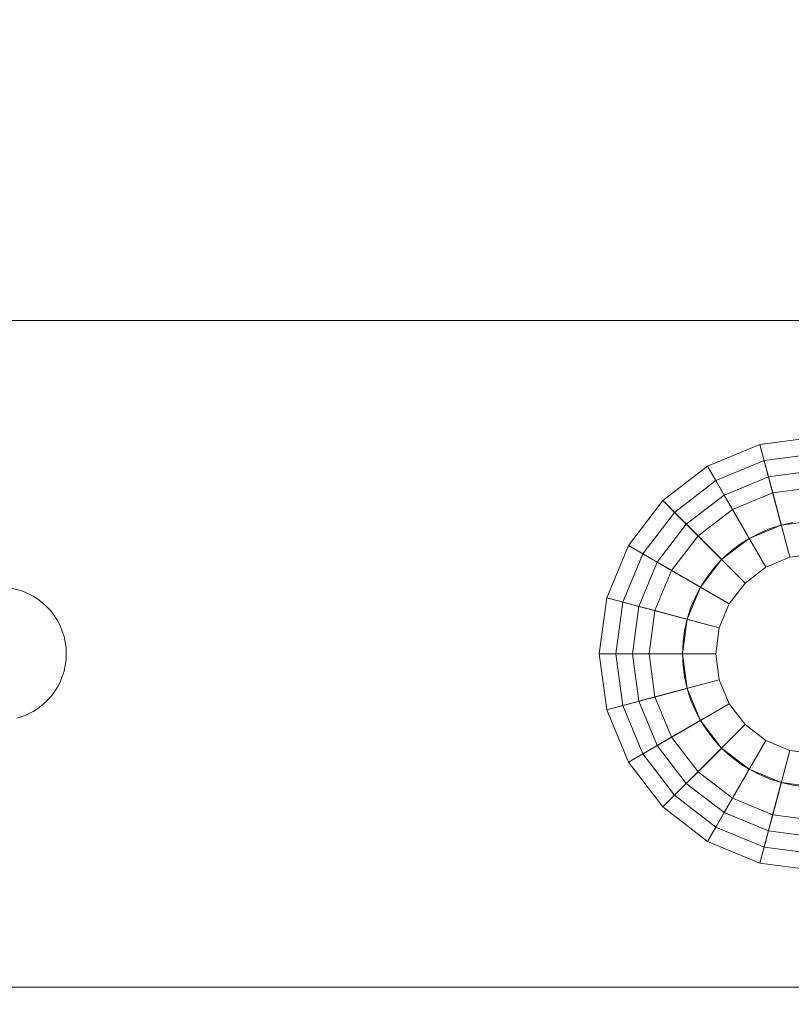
# Model space of a CAD drawing. Header units: inches. Extents: x -412 to -304, y -62 to 18.
# Tile 457 of 656: x -357.301 to -356.389, y -22.256 to -21.093. Entities that reach past the tile are written whole.
import ezdxf

# ---------------------------------------------------------------- set-up
doc = ezdxf.new("R2010")
doc.units = ezdxf.units.IN
doc.header["$LTSCALE"] = 32
doc.header["$MEASUREMENT"] = 0
doc.linetypes.add('Dash Style-1', pattern=[0.083328, 0.041656, -0.041672])
for name, color, linetype, lineweight in [('Black', 7, 'Continuous', 18), ('DashLineFill', 7, 'Dash Style-1', 13), ('Drawing', 7, 'Continuous', 18), ('Metal_HtAdjMech', 7, 'Continuous', 18), ('None', 7, 'Continuous', 18), ('SolidLine', 7, 'Continuous', 15), ('Wood_1-H', 7, 'Continuous', 13)]:
    doc.layers.add(name, color=color, linetype=linetype, lineweight=lineweight)

# ---------------------------------------------------------------- blocks, each defined once
blk = doc.blocks.new('Group-20')
at = {"layer": 'Black'}
for points in [[(-34.5479, 16.5361, 28.9791), (34.5479, 16.5361, 28.9791), (34.5479, -16.5361, 28.9791), (-34.5479, -16.5361, 28.9791)], [(-34.5479, 16.5361, 27.7008), (34.5479, 16.5361, 27.7008), (34.5479, -16.5361, 27.7008), (-34.5479, -16.5361, 27.7008)]]:
    blk.add_3dface(points, dxfattribs=at)
at = {"layer": 'Wood_1-H'}
for points in [[(-35.9649, 17.9531, 28.9988), (35.9649, 17.9531, 28.9988), (35.9649, -17.9531, 28.9988), (-35.9649, -17.9531, 28.9988)], [(-35.9649, 17.9531, 28.9791), (35.9649, 17.9531, 28.9791), (35.9649, -17.9531, 28.9791), (-35.9649, -17.9531, 28.9791)]]:
    blk.add_3dface(points, dxfattribs=at)
blk = doc.blocks.new('MpHtAdjTrough-1095 (3D)')
at = {"layer": 'Black'}
for points in [[(-17.3622, -4.0547, -1.5537), (17.3622, -4.0547, -1.5537), (17.3622, 2.5995, -3.9756), (-17.3622, 2.5995, -3.9756)], [(-17.3622, 2.5917, -4.0365), (17.3622, 2.5917, -4.0365), (17.3622, -4.0751, -1.6099), (-17.3622, -4.0751, -1.6099)]]:
    blk.add_3dface(points, dxfattribs=at)
blk = doc.blocks.new('TEK04-FrameB (3D)')
at = {"layer": 'Black'}
for points in [[(19.1032, -0.9521, 11.6142), (19.0945, -0.8858, 11.6142), (19.1929, -0.8858, 11.6142), (19.1983, -0.9266, 11.6142)], [(19.1032, -0.9521, 11.6732), (19.0945, -0.8858, 11.6732), (19.0945, -0.8858, 11.6142), (19.1032, -0.9521, 11.6142)], [(19.1222, -0.947, 11.6929), (19.1142, -0.8858, 11.6929), (19.0945, -0.8858, 11.6732), (19.1032, -0.9521, 11.6732)], [(19.2363, -0.9164, 11.6929), (19.2323, -0.8858, 11.6929), (19.1142, -0.8858, 11.6929), (19.1222, -0.947, 11.6929)], [(19.1412, -0.9419, 11.4764), (19.1339, -0.8858, 11.4764), (19.1535, -0.8858, 11.4567), (19.1603, -0.9368, 11.4567)], [(19.1412, -0.9419, 11.5354), (19.1339, -0.8858, 11.5354), (19.1339, -0.8858, 11.4764), (19.1412, -0.9419, 11.4764)], [(19.1983, -0.9266, 11.5354), (19.1929, -0.8858, 11.5354), (19.1339, -0.8858, 11.5354), (19.1412, -0.9419, 11.5354)], [(19.1603, -0.9368, 11.4567), (19.1535, -0.8858, 11.4567), (19.2323, -0.8858, 11.4567), (19.2363, -0.9164, 11.4567)], [(19.1983, -0.9266, 11.6142), (19.1929, -0.8858, 11.6142), (19.1929, -0.8858, 11.5354), (19.1983, -0.9266, 11.5354)], [(19.2363, -0.9164, 11.4567), (19.2323, -0.8858, 11.4567), (19.2323, -0.8858, 11.6929), (19.2363, -0.9164, 11.6929)], [(19.5472, -0.8858, 11.4567), (19.5405, -0.9368, 11.4567), (19.4645, -0.9164, 11.4567), (19.4685, -0.8858, 11.4567)], [(19.4685, -0.8858, 11.6929), (19.4645, -0.9164, 11.6929), (19.5786, -0.947, 11.6929), (19.5866, -0.8858, 11.6929)], [(19.4685, -0.8858, 11.4567), (19.4645, -0.9164, 11.4567), (19.4645, -0.9164, 11.6929), (19.4685, -0.8858, 11.6929)], [(19.5079, -0.8858, 11.5354), (19.5025, -0.9266, 11.5354), (19.5596, -0.9419, 11.5354), (19.5669, -0.8858, 11.5354)], [(19.5079, -0.8858, 11.6142), (19.5025, -0.9266, 11.6142), (19.5025, -0.9266, 11.5354), (19.5079, -0.8858, 11.5354)], [(19.6063, -0.8858, 11.6142), (19.5976, -0.9521, 11.6142), (19.5025, -0.9266, 11.6142), (19.5079, -0.8858, 11.6142)], [(19.5669, -0.8858, 11.4764), (19.5596, -0.9419, 11.4764), (19.5405, -0.9368, 11.4567), (19.5472, -0.8858, 11.4567)], [(19.5669, -0.8858, 11.5354), (19.5596, -0.9419, 11.5354), (19.5596, -0.9419, 11.4764), (19.5669, -0.8858, 11.4764)], [(19.5866, -0.8858, 11.6929), (19.5786, -0.947, 11.6929), (19.5976, -0.9521, 11.6732), (19.6063, -0.8858, 11.6732)], [(19.6063, -0.8858, 11.6732), (19.5976, -0.9521, 11.6732), (19.5976, -0.9521, 11.6142), (19.6063, -0.8858, 11.6142)], [(19.2481, -0.9449, 11.6929), (19.2363, -0.9164, 11.6929), (19.1222, -0.947, 11.6929), (19.1458, -1.0039, 11.6929)], [(19.1799, -0.9843, 11.4567), (19.1603, -0.9368, 11.4567), (19.2363, -0.9164, 11.4567), (19.2481, -0.9449, 11.4567)], [(19.2481, -0.9449, 11.4567), (19.2363, -0.9164, 11.4567), (19.2363, -0.9164, 11.6929), (19.2481, -0.9449, 11.6929)], [(19.5405, -0.9368, 11.4567), (19.5209, -0.9843, 11.4567), (19.4527, -0.9449, 11.4567), (19.4645, -0.9164, 11.4567)], [(19.4645, -0.9164, 11.6929), (19.4527, -0.9449, 11.6929), (19.555, -1.0039, 11.6929), (19.5786, -0.947, 11.6929)], [(19.4645, -0.9164, 11.4567), (19.4527, -0.9449, 11.4567), (19.4527, -0.9449, 11.6929), (19.4645, -0.9164, 11.6929)], [(19.1288, -1.0138, 11.6142), (19.1032, -0.9521, 11.6142), (19.1983, -0.9266, 11.6142), (19.214, -0.9646, 11.6142)], [(19.214, -0.9646, 11.5354), (19.1983, -0.9266, 11.5354), (19.1412, -0.9419, 11.5354), (19.1629, -0.9941, 11.5354)], [(19.214, -0.9646, 11.6142), (19.1983, -0.9266, 11.6142), (19.1983, -0.9266, 11.5354), (19.214, -0.9646, 11.5354)], [(19.5025, -0.9266, 11.5354), (19.4868, -0.9646, 11.5354), (19.5379, -0.9941, 11.5354), (19.5596, -0.9419, 11.5354)], [(19.5025, -0.9266, 11.6142), (19.4868, -0.9646, 11.6142), (19.4868, -0.9646, 11.5354), (19.5025, -0.9266, 11.5354)], [(19.5976, -0.9521, 11.6142), (19.572, -1.0138, 11.6142), (19.4868, -0.9646, 11.6142), (19.5025, -0.9266, 11.6142)], [(19.1629, -0.9941, 11.4764), (19.1412, -0.9419, 11.4764), (19.1603, -0.9368, 11.4567), (19.1799, -0.9843, 11.4567)], [(19.1629, -0.9941, 11.5354), (19.1412, -0.9419, 11.5354), (19.1412, -0.9419, 11.4764), (19.1629, -0.9941, 11.4764)], [(19.5596, -0.9419, 11.4764), (19.5379, -0.9941, 11.4764), (19.5209, -0.9843, 11.4567), (19.5405, -0.9368, 11.4567)], [(19.5596, -0.9419, 11.5354), (19.5379, -0.9941, 11.5354), (19.5379, -0.9941, 11.4764), (19.5596, -0.9419, 11.4764)], [(19.1458, -1.0039, 11.6929), (19.1222, -0.947, 11.6929), (19.1032, -0.9521, 11.6732), (19.1288, -1.0138, 11.6732)], [(19.1288, -1.0138, 11.6732), (19.1032, -0.9521, 11.6732), (19.1032, -0.9521, 11.6142), (19.1288, -1.0138, 11.6142)], [(19.2669, -0.9693, 11.6929), (19.2481, -0.9449, 11.6929), (19.1458, -1.0039, 11.6929), (19.1834, -1.0529, 11.6929)], [(19.2112, -1.025, 11.4567), (19.1799, -0.9843, 11.4567), (19.2481, -0.9449, 11.4567), (19.2669, -0.9693, 11.4567)], [(19.2669, -0.9693, 11.4567), (19.2481, -0.9449, 11.4567), (19.2481, -0.9449, 11.6929), (19.2669, -0.9693, 11.6929)], [(19.5209, -0.9843, 11.4567), (19.4896, -1.025, 11.4567), (19.4339, -0.9693, 11.4567), (19.4527, -0.9449, 11.4567)], [(19.4527, -0.9449, 11.6929), (19.4339, -0.9693, 11.6929), (19.5174, -1.0529, 11.6929), (19.555, -1.0039, 11.6929)], [(19.4527, -0.9449, 11.4567), (19.4339, -0.9693, 11.4567), (19.4339, -0.9693, 11.6929), (19.4527, -0.9449, 11.6929)], [(19.5786, -0.947, 11.6929), (19.555, -1.0039, 11.6929), (19.572, -1.0138, 11.6732), (19.5976, -0.9521, 11.6732)], [(19.5976, -0.9521, 11.6732), (19.572, -1.0138, 11.6732), (19.572, -1.0138, 11.6142), (19.5976, -0.9521, 11.6142)], [(19.1694, -1.0668, 11.6142), (19.1288, -1.0138, 11.6142), (19.214, -0.9646, 11.6142), (19.239, -0.9972, 11.6142)], [(19.239, -0.9972, 11.5354), (19.214, -0.9646, 11.5354), (19.1629, -0.9941, 11.5354), (19.1973, -1.0389, 11.5354)], [(19.239, -0.9972, 11.6142), (19.214, -0.9646, 11.6142), (19.214, -0.9646, 11.5354), (19.239, -0.9972, 11.5354)], [(19.4868, -0.9646, 11.5354), (19.4617, -0.9972, 11.5354), (19.5035, -1.0389, 11.5354), (19.5379, -0.9941, 11.5354)], [(19.4868, -0.9646, 11.6142), (19.4617, -0.9972, 11.6142), (19.4617, -0.9972, 11.5354), (19.4868, -0.9646, 11.5354)], [(19.572, -1.0138, 11.6142), (19.5313, -1.0668, 11.6142), (19.4617, -0.9972, 11.6142), (19.4868, -0.9646, 11.6142)], [(19.2913, -0.9881, 11.6929), (19.2669, -0.9693, 11.6929), (19.1834, -1.0529, 11.6929), (19.2323, -1.0904, 11.6929)], [(19.252, -1.0563, 11.4567), (19.2112, -1.025, 11.4567), (19.2669, -0.9693, 11.4567), (19.2913, -0.9881, 11.4567)], [(19.2913, -0.9881, 11.4567), (19.2669, -0.9693, 11.4567), (19.2669, -0.9693, 11.6929), (19.2913, -0.9881, 11.6929)], [(19.4896, -1.025, 11.4567), (19.4488, -1.0563, 11.4567), (19.4094, -0.9881, 11.4567), (19.4339, -0.9693, 11.4567)], [(19.4339, -0.9693, 11.6929), (19.4094, -0.9881, 11.6929), (19.4685, -1.0904, 11.6929), (19.5174, -1.0529, 11.6929)], [(19.4339, -0.9693, 11.4567), (19.4094, -0.9881, 11.4567), (19.4094, -0.9881, 11.6929), (19.4339, -0.9693, 11.6929)], [(19.1973, -1.0389, 11.4764), (19.1629, -0.9941, 11.4764), (19.1799, -0.9843, 11.4567), (19.2112, -1.025, 11.4567)], [(19.3198, -0.9999, 11.6929), (19.2913, -0.9881, 11.6929), (19.2323, -1.0904, 11.6929), (19.2893, -1.114, 11.6929)], [(19.2994, -1.076, 11.4567), (19.252, -1.0563, 11.4567), (19.2913, -0.9881, 11.4567), (19.3198, -0.9999, 11.4567)], [(19.3198, -0.9999, 11.4567), (19.2913, -0.9881, 11.4567), (19.2913, -0.9881, 11.6929), (19.3198, -0.9999, 11.6929)], [(19.4488, -1.0563, 11.4567), (19.4013, -1.076, 11.4567), (19.381, -0.9999, 11.4567), (19.4094, -0.9881, 11.4567)], [(19.4094, -0.9881, 11.6929), (19.381, -0.9999, 11.6929), (19.4115, -1.114, 11.6929), (19.4685, -1.0904, 11.6929)], [(19.4094, -0.9881, 11.4567), (19.381, -0.9999, 11.4567), (19.381, -0.9999, 11.6929), (19.4094, -0.9881, 11.6929)], [(19.5379, -0.9941, 11.4764), (19.5035, -1.0389, 11.4764), (19.4896, -1.025, 11.4567), (19.5209, -0.9843, 11.4567)], [(19.1973, -1.0389, 11.5354), (19.1629, -0.9941, 11.5354), (19.1629, -0.9941, 11.4764), (19.1973, -1.0389, 11.4764)], [(19.2224, -1.1074, 11.6142), (19.1694, -1.0668, 11.6142), (19.239, -0.9972, 11.6142), (19.2717, -1.0222, 11.6142)], [(19.2717, -1.0222, 11.5354), (19.239, -0.9972, 11.5354), (19.1973, -1.0389, 11.5354), (19.2421, -1.0734, 11.5354)], [(19.2717, -1.0222, 11.6142), (19.239, -0.9972, 11.6142), (19.239, -0.9972, 11.5354), (19.2717, -1.0222, 11.5354)], [(19.3504, -1.0039, 11.6929), (19.3198, -0.9999, 11.6929), (19.2893, -1.114, 11.6929), (19.3504, -1.122, 11.6929)], [(19.3504, -1.0827, 11.4567), (19.2994, -1.076, 11.4567), (19.3198, -0.9999, 11.4567), (19.3504, -1.0039, 11.4567)], [(19.3504, -1.0039, 11.4567), (19.3198, -0.9999, 11.4567), (19.3198, -0.9999, 11.6929), (19.3504, -1.0039, 11.6929)], [(19.4013, -1.076, 11.4567), (19.3504, -1.0827, 11.4567), (19.3504, -1.0039, 11.4567), (19.381, -0.9999, 11.4567)], [(19.381, -0.9999, 11.6929), (19.3504, -1.0039, 11.6929), (19.3504, -1.122, 11.6929), (19.4115, -1.114, 11.6929)], [(19.381, -0.9999, 11.4567), (19.3504, -1.0039, 11.4567), (19.3504, -1.0039, 11.6929), (19.381, -0.9999, 11.6929)], [(19.4617, -0.9972, 11.5354), (19.4291, -1.0222, 11.5354), (19.4587, -1.0734, 11.5354), (19.5035, -1.0389, 11.5354)], [(19.4617, -0.9972, 11.6142), (19.4291, -1.0222, 11.6142), (19.4291, -1.0222, 11.5354), (19.4617, -0.9972, 11.5354)], [(19.5313, -1.0668, 11.6142), (19.4783, -1.1074, 11.6142), (19.4291, -1.0222, 11.6142), (19.4617, -0.9972, 11.6142)], [(19.5379, -0.9941, 11.5354), (19.5035, -1.0389, 11.5354), (19.5035, -1.0389, 11.4764), (19.5379, -0.9941, 11.4764)], [(19.1834, -1.0529, 11.6929), (19.1458, -1.0039, 11.6929), (19.1288, -1.0138, 11.6732), (19.1694, -1.0668, 11.6732)], [(19.555, -1.0039, 11.6929), (19.5174, -1.0529, 11.6929), (19.5313, -1.0668, 11.6732), (19.572, -1.0138, 11.6732)], [(19.1694, -1.0668, 11.6732), (19.1288, -1.0138, 11.6732), (19.1288, -1.0138, 11.6142), (19.1694, -1.0668, 11.6142)], [(19.2842, -1.133, 11.6142), (19.2224, -1.1074, 11.6142), (19.2717, -1.0222, 11.6142), (19.3096, -1.0379, 11.6142)], [(19.3096, -1.0379, 11.5354), (19.2717, -1.0222, 11.5354), (19.2421, -1.0734, 11.5354), (19.2944, -1.095, 11.5354)], [(19.3096, -1.0379, 11.6142), (19.2717, -1.0222, 11.6142), (19.2717, -1.0222, 11.5354), (19.3096, -1.0379, 11.5354)], [(19.4291, -1.0222, 11.5354), (19.3912, -1.0379, 11.5354), (19.4064, -1.095, 11.5354), (19.4587, -1.0734, 11.5354)], [(19.4291, -1.0222, 11.6142), (19.3912, -1.0379, 11.6142), (19.3912, -1.0379, 11.5354), (19.4291, -1.0222, 11.5354)], [(19.4783, -1.1074, 11.6142), (19.4166, -1.133, 11.6142), (19.3912, -1.0379, 11.6142), (19.4291, -1.0222, 11.6142)], [(19.572, -1.0138, 11.6732), (19.5313, -1.0668, 11.6732), (19.5313, -1.0668, 11.6142), (19.572, -1.0138, 11.6142)], [(19.2421, -1.0734, 11.4764), (19.1973, -1.0389, 11.4764), (19.2112, -1.025, 11.4567), (19.252, -1.0563, 11.4567)], [(19.5035, -1.0389, 11.4764), (19.4587, -1.0734, 11.4764), (19.4488, -1.0563, 11.4567), (19.4896, -1.025, 11.4567)], [(19.2421, -1.0734, 11.5354), (19.1973, -1.0389, 11.5354), (19.1973, -1.0389, 11.4764), (19.2421, -1.0734, 11.4764)], [(19.3504, -1.1417, 11.6142), (19.2842, -1.133, 11.6142), (19.3096, -1.0379, 11.6142), (19.3504, -1.0433, 11.6142)], [(19.3504, -1.0433, 11.5354), (19.3096, -1.0379, 11.5354), (19.2944, -1.095, 11.5354), (19.3504, -1.1024, 11.5354)], [(19.3504, -1.0433, 11.6142), (19.3096, -1.0379, 11.6142), (19.3096, -1.0379, 11.5354), (19.3504, -1.0433, 11.5354)], [(19.3912, -1.0379, 11.5354), (19.3504, -1.0433, 11.5354), (19.3504, -1.1024, 11.5354), (19.4064, -1.095, 11.5354)], [(19.3912, -1.0379, 11.6142), (19.3504, -1.0433, 11.6142), (19.3504, -1.0433, 11.5354), (19.3912, -1.0379, 11.5354)], [(19.4166, -1.133, 11.6142), (19.3504, -1.1417, 11.6142), (19.3504, -1.0433, 11.6142), (19.3912, -1.0379, 11.6142)], [(19.5035, -1.0389, 11.5354), (19.4587, -1.0734, 11.5354), (19.4587, -1.0734, 11.4764), (19.5035, -1.0389, 11.4764)], [(19.2323, -1.0904, 11.6929), (19.1834, -1.0529, 11.6929), (19.1694, -1.0668, 11.6732), (19.2224, -1.1074, 11.6732)], [(19.2944, -1.095, 11.4764), (19.2421, -1.0734, 11.4764), (19.252, -1.0563, 11.4567), (19.2994, -1.076, 11.4567)], [(19.4587, -1.0734, 11.4764), (19.4064, -1.095, 11.4764), (19.4013, -1.076, 11.4567), (19.4488, -1.0563, 11.4567)], [(19.5174, -1.0529, 11.6929), (19.4685, -1.0904, 11.6929), (19.4783, -1.1074, 11.6732), (19.5313, -1.0668, 11.6732)], [(19.2224, -1.1074, 11.6732), (19.1694, -1.0668, 11.6732), (19.1694, -1.0668, 11.6142), (19.2224, -1.1074, 11.6142)], [(19.5313, -1.0668, 11.6732), (19.4783, -1.1074, 11.6732), (19.4783, -1.1074, 11.6142), (19.5313, -1.0668, 11.6142)], [(19.2944, -1.095, 11.5354), (19.2421, -1.0734, 11.5354), (19.2421, -1.0734, 11.4764), (19.2944, -1.095, 11.4764)], [(19.3504, -1.1024, 11.4764), (19.2944, -1.095, 11.4764), (19.2994, -1.076, 11.4567), (19.3504, -1.0827, 11.4567)], [(19.4064, -1.095, 11.4764), (19.3504, -1.1024, 11.4764), (19.3504, -1.0827, 11.4567), (19.4013, -1.076, 11.4567)], [(19.4587, -1.0734, 11.5354), (19.4064, -1.095, 11.5354), (19.4064, -1.095, 11.4764), (19.4587, -1.0734, 11.4764)], [(19.2893, -1.114, 11.6929), (19.2323, -1.0904, 11.6929), (19.2224, -1.1074, 11.6732), (19.2842, -1.133, 11.6732)], [(19.4685, -1.0904, 11.6929), (19.4115, -1.114, 11.6929), (19.4166, -1.133, 11.6732), (19.4783, -1.1074, 11.6732)], [(19.3504, -1.1024, 11.5354), (19.2944, -1.095, 11.5354), (19.2944, -1.095, 11.4764), (19.3504, -1.1024, 11.4764)], [(19.4064, -1.095, 11.5354), (19.3504, -1.1024, 11.5354), (19.3504, -1.1024, 11.4764), (19.4064, -1.095, 11.4764)], [(19.2842, -1.133, 11.6732), (19.2224, -1.1074, 11.6732), (19.2224, -1.1074, 11.6142), (19.2842, -1.133, 11.6142)], [(19.3504, -1.122, 11.6929), (19.2893, -1.114, 11.6929), (19.2842, -1.133, 11.6732), (19.3504, -1.1417, 11.6732)], [(19.4115, -1.114, 11.6929), (19.3504, -1.122, 11.6929), (19.3504, -1.1417, 11.6732), (19.4166, -1.133, 11.6732)], [(19.4783, -1.1074, 11.6732), (19.4166, -1.133, 11.6732), (19.4166, -1.133, 11.6142), (19.4783, -1.1074, 11.6142)], [(19.3504, -1.1417, 11.6732), (19.2842, -1.133, 11.6732), (19.2842, -1.133, 11.6142), (19.3504, -1.1417, 11.6142)], [(19.4166, -1.133, 11.6732), (19.3504, -1.1417, 11.6732), (19.3504, -1.1417, 11.6142), (19.4166, -1.133, 11.6142)]]:
    blk.add_3dface(points, dxfattribs=at)
at = {"layer": 'Metal_HtAdjMech'}
for points, invisible_edges in [([(18.9567, -0.374, 11.6142), (19.2024, -0.9397, 11.6142), (19.1983, -0.9266, 11.6142)], 9), ([(19.1983, -0.9266, 11.6142), (19.1953, -0.9132, 11.6142), (18.9567, -0.374, 11.6142)], 10), ([(18.9567, -0.374, 11.6142), (19.2822, -1.811, 11.6142), (19.2077, -0.9524, 11.6142), (19.2024, -0.9397, 11.6142)], 11), ([(18.9567, -0.374, 11.6142), (19.2764, -1.8235, 11.6142), (19.279, -1.8171, 11.6142)], 9), ([(18.9567, -0.374, 11.6142), (18.9567, -2.2638, 11.6142), (19.2728, -1.8367, 11.6142), (19.2743, -1.83, 11.6142)], 10), ([(19.2743, -1.83, 11.6142), (19.2764, -1.8235, 11.6142), (18.9567, -0.374, 11.6142)], 10), ([(19.279, -1.8171, 11.6142), (19.2822, -1.811, 11.6142), (18.9567, -0.374, 11.6142)], 10), ([(18.9567, -2.2638, 11.5354), (18.9567, -2.2638, 11.6142), (18.9567, -0.374, 11.6142), (18.9567, -0.3843, 11.6137)], 8), ([(19.7441, -2.2638, 11.6142), (19.7441, -0.374, 11.6142), (19.5073, -0.8996, 11.6142), (19.5055, -0.9132, 11.6142)], 10), ([(19.7441, -0.3843, 11.6137), (19.7441, -0.374, 11.6142), (19.7441, -2.2638, 11.6142)], 8), ([(18.9567, -0.3843, 11.6137), (18.9567, -0.3945, 11.6124), (18.9567, -2.2638, 11.5354)], 10), ([(18.9567, -0.3945, 11.6124), (18.9567, -0.4046, 11.6101), (18.9567, -2.2638, 11.5354)], 10), ([(19.7441, -2.2638, 11.6142), (19.7441, -0.3945, 11.6124), (19.7441, -0.3843, 11.6137)], 9), ([(19.7441, -2.2638, 11.6142), (19.7441, -0.4046, 11.6101), (19.7441, -0.3945, 11.6124)], 9), ([(18.9567, -0.4046, 11.6101), (18.9567, -0.4144, 11.6071), (18.9567, -2.2638, 11.5354)], 10), ([(19.7441, -2.2638, 11.6142), (19.7441, -0.4144, 11.6071), (19.7441, -0.4046, 11.6101)], 9), ([(18.9567, -2.2638, 11.5354), (18.9567, -0.4144, 11.6071), (18.9567, -0.4239, 11.6031)], 9), ([(19.7441, -0.4239, 11.6031), (19.7441, -0.4144, 11.6071), (19.7441, -2.2638, 11.6142)], 10), ([(18.9567, -0.4239, 11.6031), (18.9567, -0.5709, 11.5354), (18.9567, -2.2638, 11.5354)], 9), ([(19.7441, -2.2638, 11.6142), (19.7441, -2.2638, 11.5354), (19.7441, -0.5709, 11.5354), (19.7441, -0.4239, 11.6031)], 12), ([(18.9567, -0.5709, 11.5354), (19.1953, -0.9132, 11.5354), (19.1983, -0.9266, 11.5354)], 9), ([(19.1983, -0.9266, 11.5354), (19.2024, -0.9397, 11.5354), (19.2822, -1.811, 11.5354), (18.9567, -0.5709, 11.5354)], 14), ([(18.9567, -2.2638, 11.5354), (18.9567, -0.5709, 11.5354), (19.2764, -1.8235, 11.5354), (19.2743, -1.83, 11.5354)], 10), ([(18.9567, -0.5709, 11.5354), (19.2822, -1.811, 11.5354), (19.279, -1.8171, 11.5354)], 9), ([(19.279, -1.8171, 11.5354), (19.2764, -1.8235, 11.5354), (18.9567, -0.5709, 11.5354)], 10), ([(19.7441, -0.5709, 11.5354), (19.7441, -2.2638, 11.5354), (19.4984, -0.9397, 11.5354), (19.5025, -0.9266, 11.5354)], 10), ([(19.5025, -0.9266, 11.5354), (19.5055, -0.9132, 11.5354), (19.7441, -0.5709, 11.5354)], 10), ([(19.1953, -0.9132, 11.5354), (19.1953, -0.9132, 11.6142), (19.1983, -0.9266, 11.6142), (19.1983, -0.9266, 11.5354)], 5), ([(19.7441, -2.2638, 11.6142), (19.5055, -0.9132, 11.6142), (19.5025, -0.9266, 11.6142)], 9), ([(19.5025, -0.9266, 11.5354), (19.5025, -0.9266, 11.6142), (19.5055, -0.9132, 11.6142), (19.5055, -0.9132, 11.5354)], 5), ([(19.1983, -0.9266, 11.5354), (19.1983, -0.9266, 11.6142), (19.2024, -0.9397, 11.6142), (19.2024, -0.9397, 11.5354)], 5), ([(19.5025, -0.9266, 11.6142), (19.4984, -0.9397, 11.6142), (19.7441, -2.2638, 11.6142)], 10), ([(19.4984, -0.9397, 11.5354), (19.4984, -0.9397, 11.6142), (19.5025, -0.9266, 11.6142), (19.5025, -0.9266, 11.5354)], 5), ([(19.2024, -0.9397, 11.5354), (19.2024, -0.9397, 11.6142), (19.2077, -0.9524, 11.6142), (19.2077, -0.9524, 11.5354)], 5), ([(19.2024, -0.9397, 11.5354), (19.2077, -0.9524, 11.5354), (19.2822, -1.811, 11.5354)], 10), ([(19.4984, -0.9397, 11.6142), (19.4931, -0.9524, 11.6142), (19.7441, -2.2638, 11.6142)], 10), ([(19.4931, -0.9524, 11.5354), (19.4931, -0.9524, 11.6142), (19.4984, -0.9397, 11.6142), (19.4984, -0.9397, 11.5354)], 5), ([(19.7441, -2.2638, 11.5354), (19.4931, -0.9524, 11.5354), (19.4984, -0.9397, 11.5354)], 9), ([(19.214, -0.9646, 11.6142), (19.2077, -0.9524, 11.6142), (19.2822, -1.811, 11.6142)], 10), ([(19.2077, -0.9524, 11.5354), (19.2077, -0.9524, 11.6142), (19.214, -0.9646, 11.6142), (19.214, -0.9646, 11.5354)], 5), ([(19.2822, -1.811, 11.5354), (19.2077, -0.9524, 11.5354), (19.214, -0.9646, 11.5354)], 9), ([(19.4186, -1.811, 11.6142), (19.4931, -0.9524, 11.6142), (19.4868, -0.9646, 11.6142)], 9), ([(19.7441, -2.2638, 11.6142), (19.4931, -0.9524, 11.6142), (19.4186, -1.811, 11.6142), (19.4218, -1.8171, 11.6142)], 11), ([(19.4218, -1.8171, 11.5354), (19.4186, -1.811, 11.5354), (19.4931, -0.9524, 11.5354)], 10), ([(19.4868, -0.9646, 11.5354), (19.4931, -0.9524, 11.5354), (19.4186, -1.811, 11.5354)], 10), ([(19.4244, -1.8235, 11.5354), (19.4218, -1.8171, 11.5354), (19.4931, -0.9524, 11.5354)], 10), ([(19.4265, -1.83, 11.5354), (19.4244, -1.8235, 11.5354), (19.4931, -0.9524, 11.5354), (19.7441, -2.2638, 11.5354)], 14), ([(19.4868, -0.9646, 11.5354), (19.4868, -0.9646, 11.6142), (19.4931, -0.9524, 11.6142), (19.4931, -0.9524, 11.5354)], 5), ([(19.2822, -1.811, 11.6142), (19.2214, -0.9762, 11.6142), (19.214, -0.9646, 11.6142)], 9), ([(19.214, -0.9646, 11.5354), (19.214, -0.9646, 11.6142), (19.2214, -0.9762, 11.6142), (19.2214, -0.9762, 11.5354)], 5), ([(19.214, -0.9646, 11.5354), (19.2214, -0.9762, 11.5354), (19.2822, -1.811, 11.5354)], 10), ([(19.4868, -0.9646, 11.6142), (19.4794, -0.9762, 11.6142), (19.4186, -1.811, 11.6142)], 10), ([(19.4186, -1.811, 11.5354), (19.4794, -0.9762, 11.5354), (19.4868, -0.9646, 11.5354)], 9), ([(19.4794, -0.9762, 11.5354), (19.4794, -0.9762, 11.6142), (19.4868, -0.9646, 11.6142), (19.4868, -0.9646, 11.5354)], 5), ([(19.2214, -0.9762, 11.6142), (19.2998, -1.7901, 11.6142), (19.3052, -1.7859, 11.6142)], 9), ([(19.2214, -0.9762, 11.6142), (19.2901, -1.7998, 11.6142), (19.2947, -1.7947, 11.6142)], 9), ([(19.2214, -0.9762, 11.6142), (19.2822, -1.811, 11.6142), (19.2859, -1.8052, 11.6142)], 9), ([(19.3052, -1.7859, 11.6142), (19.311, -1.7822, 11.6142), (19.2214, -0.9762, 11.6142)], 10), ([(19.2859, -1.8052, 11.6142), (19.2901, -1.7998, 11.6142), (19.2214, -0.9762, 11.6142)], 10), ([(19.2947, -1.7947, 11.6142), (19.2998, -1.7901, 11.6142), (19.2214, -0.9762, 11.6142)], 10), ([(19.2298, -0.9871, 11.6142), (19.2214, -0.9762, 11.6142), (19.311, -1.7822, 11.6142)], 10), ([(19.2214, -0.9762, 11.5354), (19.2214, -0.9762, 11.6142), (19.2298, -0.9871, 11.6142), (19.2298, -0.9871, 11.5354)], 5), ([(19.311, -1.7822, 11.5354), (19.2214, -0.9762, 11.5354), (19.2298, -0.9871, 11.5354)], 9), ([(19.2214, -0.9762, 11.5354), (19.2901, -1.7998, 11.5354), (19.2859, -1.8052, 11.5354)], 9), ([(19.2214, -0.9762, 11.5354), (19.2998, -1.7901, 11.5354), (19.2947, -1.7947, 11.5354)], 9), ([(19.2214, -0.9762, 11.5354), (19.311, -1.7822, 11.5354), (19.3052, -1.7859, 11.5354)], 9), ([(19.2947, -1.7947, 11.5354), (19.2901, -1.7998, 11.5354), (19.2214, -0.9762, 11.5354)], 10), ([(19.3052, -1.7859, 11.5354), (19.2998, -1.7901, 11.5354), (19.2214, -0.9762, 11.5354)], 10), ([(19.2859, -1.8052, 11.5354), (19.2822, -1.811, 11.5354), (19.2214, -0.9762, 11.5354)], 10), ([(19.3898, -1.7822, 11.6142), (19.4794, -0.9762, 11.6142), (19.471, -0.9871, 11.6142)], 9), ([(19.4794, -0.9762, 11.6142), (19.3898, -1.7822, 11.6142), (19.3956, -1.7859, 11.6142)], 9), ([(19.3956, -1.7859, 11.5354), (19.3898, -1.7822, 11.5354), (19.4794, -0.9762, 11.5354)], 10), ([(19.471, -0.9871, 11.5354), (19.4794, -0.9762, 11.5354), (19.3898, -1.7822, 11.5354)], 10), ([(19.3956, -1.7859, 11.6142), (19.401, -1.7901, 11.6142), (19.4794, -0.9762, 11.6142)], 10), ([(19.4794, -0.9762, 11.5354), (19.401, -1.7901, 11.5354), (19.3956, -1.7859, 11.5354)], 9), ([(19.4794, -0.9762, 11.6142), (19.401, -1.7901, 11.6142), (19.4061, -1.7947, 11.6142)], 9), ([(19.4061, -1.7947, 11.5354), (19.401, -1.7901, 11.5354), (19.4794, -0.9762, 11.5354)], 10), ([(19.4061, -1.7947, 11.6142), (19.4107, -1.7998, 11.6142), (19.4794, -0.9762, 11.6142)], 10), ([(19.4794, -0.9762, 11.5354), (19.4107, -1.7998, 11.5354), (19.4061, -1.7947, 11.5354)], 9), ([(19.4794, -0.9762, 11.6142), (19.4107, -1.7998, 11.6142), (19.4149, -1.8052, 11.6142)], 9), ([(19.4149, -1.8052, 11.5354), (19.4107, -1.7998, 11.5354), (19.4794, -0.9762, 11.5354)], 10), ([(19.4149, -1.8052, 11.6142), (19.4186, -1.811, 11.6142), (19.4794, -0.9762, 11.6142)], 10), ([(19.4794, -0.9762, 11.5354), (19.4186, -1.811, 11.5354), (19.4149, -1.8052, 11.5354)], 9), ([(19.471, -0.9871, 11.5354), (19.471, -0.9871, 11.6142), (19.4794, -0.9762, 11.6142), (19.4794, -0.9762, 11.5354)], 5), ([(19.311, -1.7822, 11.6142), (19.239, -0.9972, 11.6142), (19.2298, -0.9871, 11.6142)], 9), ([(19.2298, -0.9871, 11.5354), (19.2298, -0.9871, 11.6142), (19.239, -0.9972, 11.6142), (19.239, -0.9972, 11.5354)], 5), ([(19.2298, -0.9871, 11.5354), (19.239, -0.9972, 11.5354), (19.311, -1.7822, 11.5354)], 10), ([(19.471, -0.9871, 11.6142), (19.4617, -0.9972, 11.6142), (19.3898, -1.7822, 11.6142)], 10), ([(19.3898, -1.7822, 11.5354), (19.4617, -0.9972, 11.5354), (19.471, -0.9871, 11.5354)], 9), ([(19.4617, -0.9972, 11.5354), (19.4617, -0.9972, 11.6142), (19.471, -0.9871, 11.6142), (19.471, -0.9871, 11.5354)], 5), ([(19.239, -0.9972, 11.6142), (19.3171, -1.779, 11.6142), (19.3235, -1.7764, 11.6142)], 9), ([(19.239, -0.9972, 11.6142), (19.311, -1.7822, 11.6142), (19.3171, -1.779, 11.6142)], 9), ([(19.3235, -1.7764, 11.6142), (19.33, -1.7743, 11.6142), (19.239, -0.9972, 11.6142)], 10), ([(19.2492, -1.0065, 11.6142), (19.239, -0.9972, 11.6142), (19.33, -1.7743, 11.6142)], 10), ([(19.239, -0.9972, 11.5354), (19.239, -0.9972, 11.6142), (19.2492, -1.0065, 11.6142), (19.2492, -1.0065, 11.5354)], 5), ([(19.239, -0.9972, 11.5354), (19.33, -1.7743, 11.5354), (19.3235, -1.7764, 11.5354)], 9), ([(19.33, -1.7743, 11.5354), (19.239, -0.9972, 11.5354), (19.2492, -1.0065, 11.5354)], 9), ([(19.3235, -1.7764, 11.5354), (19.3171, -1.779, 11.5354), (19.239, -0.9972, 11.5354)], 10), ([(19.3171, -1.779, 11.5354), (19.311, -1.7822, 11.5354), (19.239, -0.9972, 11.5354)], 10), ([(19.3708, -1.7743, 11.6142), (19.4617, -0.9972, 11.6142), (19.4516, -1.0065, 11.6142)], 9), ([(19.4617, -0.9972, 11.6142), (19.3708, -1.7743, 11.6142), (19.3773, -1.7764, 11.6142)], 9), ([(19.3773, -1.7764, 11.5354), (19.3708, -1.7743, 11.5354), (19.4617, -0.9972, 11.5354)], 10), ([(19.4516, -1.0065, 11.5354), (19.4617, -0.9972, 11.5354), (19.3708, -1.7743, 11.5354)], 10), ([(19.3773, -1.7764, 11.6142), (19.3837, -1.779, 11.6142), (19.4617, -0.9972, 11.6142)], 10), ([(19.4617, -0.9972, 11.5354), (19.3837, -1.779, 11.5354), (19.3773, -1.7764, 11.5354)], 9), ([(19.3837, -1.779, 11.6142), (19.3898, -1.7822, 11.6142), (19.4617, -0.9972, 11.6142)], 10), ([(19.4617, -0.9972, 11.5354), (19.3898, -1.7822, 11.5354), (19.3837, -1.779, 11.5354)], 9), ([(19.4516, -1.0065, 11.5354), (19.4516, -1.0065, 11.6142), (19.4617, -0.9972, 11.6142), (19.4617, -0.9972, 11.5354)], 5), ([(19.33, -1.7743, 11.6142), (19.2601, -1.0148, 11.6142), (19.2492, -1.0065, 11.6142)], 9), ([(19.2492, -1.0065, 11.5354), (19.2492, -1.0065, 11.6142), (19.2601, -1.0148, 11.6142), (19.2601, -1.0148, 11.5354)], 5), ([(19.2492, -1.0065, 11.5354), (19.2601, -1.0148, 11.5354), (19.33, -1.7743, 11.5354)], 10), ([(19.4516, -1.0065, 11.6142), (19.4407, -1.0148, 11.6142), (19.3708, -1.7743, 11.6142)], 10), ([(19.3708, -1.7743, 11.5354), (19.4407, -1.0148, 11.5354), (19.4516, -1.0065, 11.5354)], 9), ([(19.4407, -1.0148, 11.5354), (19.4407, -1.0148, 11.6142), (19.4516, -1.0065, 11.6142), (19.4516, -1.0065, 11.5354)], 5), ([(19.2717, -1.0222, 11.6142), (19.2601, -1.0148, 11.6142), (19.33, -1.7743, 11.6142)], 10), ([(19.2601, -1.0148, 11.5354), (19.2601, -1.0148, 11.6142), (19.2717, -1.0222, 11.6142), (19.2717, -1.0222, 11.5354)], 5), ([(19.33, -1.7743, 11.5354), (19.2601, -1.0148, 11.5354), (19.2717, -1.0222, 11.5354)], 9), ([(19.2717, -1.0222, 11.6142), (19.33, -1.7743, 11.6142), (19.3367, -1.7728, 11.6142)], 9), ([(19.3367, -1.7728, 11.6142), (19.3435, -1.772, 11.6142), (19.2838, -1.0286, 11.6142), (19.2717, -1.0222, 11.6142)], 10), ([(19.2717, -1.0222, 11.5354), (19.2717, -1.0222, 11.6142), (19.2838, -1.0286, 11.6142), (19.2838, -1.0286, 11.5354)], 5), ([(19.2717, -1.0222, 11.5354), (19.2838, -1.0286, 11.5354), (19.3435, -1.772, 11.5354), (19.3367, -1.7728, 11.5354)], 10), ([(19.3367, -1.7728, 11.5354), (19.33, -1.7743, 11.5354), (19.2717, -1.0222, 11.5354)], 10), ([(19.4291, -1.0222, 11.6142), (19.4169, -1.0286, 11.6142), (19.3573, -1.772, 11.6142), (19.3641, -1.7728, 11.6142)], 10), ([(19.3641, -1.7728, 11.5354), (19.3573, -1.772, 11.5354), (19.4169, -1.0286, 11.5354), (19.4291, -1.0222, 11.5354)], 10), ([(19.3641, -1.7728, 11.6142), (19.3708, -1.7743, 11.6142), (19.4291, -1.0222, 11.6142)], 10), ([(19.4291, -1.0222, 11.5354), (19.3708, -1.7743, 11.5354), (19.3641, -1.7728, 11.5354)], 9), ([(19.4407, -1.0148, 11.6142), (19.4291, -1.0222, 11.6142), (19.3708, -1.7743, 11.6142)], 10), ([(19.3708, -1.7743, 11.5354), (19.4291, -1.0222, 11.5354), (19.4407, -1.0148, 11.5354)], 9), ([(19.4169, -1.0286, 11.5354), (19.4169, -1.0286, 11.6142), (19.4291, -1.0222, 11.6142), (19.4291, -1.0222, 11.5354)], 5), ([(19.4291, -1.0222, 11.5354), (19.4291, -1.0222, 11.6142), (19.4407, -1.0148, 11.6142), (19.4407, -1.0148, 11.5354)], 5), ([(19.2965, -1.0338, 11.6142), (19.2838, -1.0286, 11.6142), (19.3435, -1.772, 11.6142)], 10), ([(19.2838, -1.0286, 11.5354), (19.2838, -1.0286, 11.6142), (19.2965, -1.0338, 11.6142), (19.2965, -1.0338, 11.5354)], 5), ([(19.3435, -1.772, 11.5354), (19.2838, -1.0286, 11.5354), (19.2965, -1.0338, 11.5354)], 9), ([(19.3096, -1.0379, 11.6142), (19.2965, -1.0338, 11.6142), (19.3435, -1.772, 11.6142)], 10), ([(19.2965, -1.0338, 11.5354), (19.2965, -1.0338, 11.6142), (19.3096, -1.0379, 11.6142), (19.3096, -1.0379, 11.5354)], 5), ([(19.3435, -1.772, 11.5354), (19.2965, -1.0338, 11.5354), (19.3096, -1.0379, 11.5354)], 9), ([(19.3573, -1.772, 11.6142), (19.4169, -1.0286, 11.6142), (19.4043, -1.0338, 11.6142)], 9), ([(19.4043, -1.0338, 11.5354), (19.4169, -1.0286, 11.5354), (19.3573, -1.772, 11.5354)], 10), ([(19.4043, -1.0338, 11.6142), (19.3912, -1.0379, 11.6142), (19.3573, -1.772, 11.6142)], 10), ([(19.3573, -1.772, 11.5354), (19.3912, -1.0379, 11.5354), (19.4043, -1.0338, 11.5354)], 9), ([(19.3912, -1.0379, 11.5354), (19.3912, -1.0379, 11.6142), (19.4043, -1.0338, 11.6142), (19.4043, -1.0338, 11.5354)], 5), ([(19.4043, -1.0338, 11.5354), (19.4043, -1.0338, 11.6142), (19.4169, -1.0286, 11.6142), (19.4169, -1.0286, 11.5354)], 5), ([(19.3435, -1.772, 11.6142), (19.323, -1.0409, 11.6142), (19.3096, -1.0379, 11.6142)], 9), ([(19.3096, -1.0379, 11.5354), (19.3096, -1.0379, 11.6142), (19.323, -1.0409, 11.6142), (19.323, -1.0409, 11.5354)], 5), ([(19.3096, -1.0379, 11.5354), (19.323, -1.0409, 11.5354), (19.3435, -1.772, 11.5354)], 10), ([(19.3367, -1.0427, 11.6142), (19.323, -1.0409, 11.6142), (19.3435, -1.772, 11.6142)], 10), ([(19.323, -1.0409, 11.5354), (19.323, -1.0409, 11.6142), (19.3367, -1.0427, 11.6142), (19.3367, -1.0427, 11.5354)], 5), ([(19.3435, -1.772, 11.5354), (19.323, -1.0409, 11.5354), (19.3367, -1.0427, 11.5354)], 9), ([(19.3435, -1.772, 11.6142), (19.3504, -1.7717, 11.6142), (19.3504, -1.0433, 11.6142), (19.3367, -1.0427, 11.6142)], 10), ([(19.3367, -1.0427, 11.5354), (19.3367, -1.0427, 11.6142), (19.3504, -1.0433, 11.6142), (19.3504, -1.0433, 11.5354)], 5), ([(19.3367, -1.0427, 11.5354), (19.3504, -1.0433, 11.5354), (19.3504, -1.7717, 11.5354), (19.3435, -1.772, 11.5354)], 10), ([(19.3641, -1.0427, 11.6142), (19.3504, -1.0433, 11.6142), (19.3504, -1.7717, 11.6142), (19.3573, -1.772, 11.6142)], 10), ([(19.3504, -1.0433, 11.5354), (19.3504, -1.0433, 11.6142), (19.3641, -1.0427, 11.6142), (19.3641, -1.0427, 11.5354)], 5), ([(19.3573, -1.772, 11.5354), (19.3504, -1.7717, 11.5354), (19.3504, -1.0433, 11.5354), (19.3641, -1.0427, 11.5354)], 10), ([(19.3573, -1.772, 11.6142), (19.3912, -1.0379, 11.6142), (19.3777, -1.0409, 11.6142)], 9), ([(19.3777, -1.0409, 11.5354), (19.3912, -1.0379, 11.5354), (19.3573, -1.772, 11.5354)], 10), ([(19.3573, -1.772, 11.6142), (19.3777, -1.0409, 11.6142), (19.3641, -1.0427, 11.6142)], 9), ([(19.3641, -1.0427, 11.5354), (19.3777, -1.0409, 11.5354), (19.3573, -1.772, 11.5354)], 10), ([(19.3641, -1.0427, 11.5354), (19.3641, -1.0427, 11.6142), (19.3777, -1.0409, 11.6142), (19.3777, -1.0409, 11.5354)], 5), ([(19.3777, -1.0409, 11.5354), (19.3777, -1.0409, 11.6142), (19.3912, -1.0379, 11.6142), (19.3912, -1.0379, 11.5354)], 5), ([(19.3171, -1.779, 11.5354), (19.3171, -1.779, 11.6142), (19.311, -1.7822, 11.6142), (19.311, -1.7822, 11.5354)], 5), ([(19.3235, -1.7764, 11.5354), (19.3235, -1.7764, 11.6142), (19.3171, -1.779, 11.6142), (19.3171, -1.779, 11.5354)], 5), ([(19.33, -1.7743, 11.5354), (19.33, -1.7743, 11.6142), (19.3235, -1.7764, 11.6142), (19.3235, -1.7764, 11.5354)], 5), ([(19.3367, -1.7728, 11.5354), (19.3367, -1.7728, 11.6142), (19.33, -1.7743, 11.6142), (19.33, -1.7743, 11.5354)], 5), ([(19.3435, -1.772, 11.5354), (19.3435, -1.772, 11.6142), (19.3367, -1.7728, 11.6142), (19.3367, -1.7728, 11.5354)], 5), ([(19.3504, -1.7717, 11.5354), (19.3504, -1.7717, 11.6142), (19.3435, -1.772, 11.6142), (19.3435, -1.772, 11.5354)], 5), ([(19.3573, -1.772, 11.5354), (19.3573, -1.772, 11.6142), (19.3504, -1.7717, 11.6142), (19.3504, -1.7717, 11.5354)], 5), ([(19.3641, -1.7728, 11.5354), (19.3641, -1.7728, 11.6142), (19.3573, -1.772, 11.6142), (19.3573, -1.772, 11.5354)], 5), ([(19.3708, -1.7743, 11.5354), (19.3708, -1.7743, 11.6142), (19.3641, -1.7728, 11.6142), (19.3641, -1.7728, 11.5354)], 5), ([(19.3773, -1.7764, 11.5354), (19.3773, -1.7764, 11.6142), (19.3708, -1.7743, 11.6142), (19.3708, -1.7743, 11.5354)], 5), ([(19.3837, -1.779, 11.5354), (19.3837, -1.779, 11.6142), (19.3773, -1.7764, 11.6142), (19.3773, -1.7764, 11.5354)], 5), ([(19.3898, -1.7822, 11.5354), (19.3898, -1.7822, 11.6142), (19.3837, -1.779, 11.6142), (19.3837, -1.779, 11.5354)], 5), ([(19.2998, -1.7901, 11.5354), (19.2998, -1.7901, 11.6142), (19.2947, -1.7947, 11.6142), (19.2947, -1.7947, 11.5354)], 5), ([(19.3052, -1.7859, 11.5354), (19.3052, -1.7859, 11.6142), (19.2998, -1.7901, 11.6142), (19.2998, -1.7901, 11.5354)], 5), ([(19.311, -1.7822, 11.5354), (19.311, -1.7822, 11.6142), (19.3052, -1.7859, 11.6142), (19.3052, -1.7859, 11.5354)], 5), ([(19.3956, -1.7859, 11.5354), (19.3956, -1.7859, 11.6142), (19.3898, -1.7822, 11.6142), (19.3898, -1.7822, 11.5354)], 5), ([(19.401, -1.7901, 11.5354), (19.401, -1.7901, 11.6142), (19.3956, -1.7859, 11.6142), (19.3956, -1.7859, 11.5354)], 5), ([(19.4061, -1.7947, 11.5354), (19.4061, -1.7947, 11.6142), (19.401, -1.7901, 11.6142), (19.401, -1.7901, 11.5354)], 5), ([(19.2901, -1.7998, 11.5354), (19.2901, -1.7998, 11.6142), (19.2859, -1.8052, 11.6142), (19.2859, -1.8052, 11.5354)], 5), ([(19.2947, -1.7947, 11.5354), (19.2947, -1.7947, 11.6142), (19.2901, -1.7998, 11.6142), (19.2901, -1.7998, 11.5354)], 5), ([(19.4107, -1.7998, 11.5354), (19.4107, -1.7998, 11.6142), (19.4061, -1.7947, 11.6142), (19.4061, -1.7947, 11.5354)], 5), ([(19.4149, -1.8052, 11.5354), (19.4149, -1.8052, 11.6142), (19.4107, -1.7998, 11.6142), (19.4107, -1.7998, 11.5354)], 5), ([(19.2822, -1.811, 11.5354), (19.2822, -1.811, 11.6142), (19.279, -1.8171, 11.6142), (19.279, -1.8171, 11.5354)], 5), ([(19.2859, -1.8052, 11.5354), (19.2859, -1.8052, 11.6142), (19.2822, -1.811, 11.6142), (19.2822, -1.811, 11.5354)], 5), ([(19.4186, -1.811, 11.5354), (19.4186, -1.811, 11.6142), (19.4149, -1.8052, 11.6142), (19.4149, -1.8052, 11.5354)], 5), ([(19.4218, -1.8171, 11.5354), (19.4218, -1.8171, 11.6142), (19.4186, -1.811, 11.6142), (19.4186, -1.811, 11.5354)], 5), ([(19.2764, -1.8235, 11.5354), (19.2764, -1.8235, 11.6142), (19.2743, -1.83, 11.6142), (19.2743, -1.83, 11.5354)], 5), ([(19.279, -1.8171, 11.5354), (19.279, -1.8171, 11.6142), (19.2764, -1.8235, 11.6142), (19.2764, -1.8235, 11.5354)], 5), ([(19.7441, -2.2638, 11.6142), (19.4218, -1.8171, 11.6142), (19.4244, -1.8235, 11.6142)], 9), ([(19.4244, -1.8235, 11.5354), (19.4244, -1.8235, 11.6142), (19.4218, -1.8171, 11.6142), (19.4218, -1.8171, 11.5354)], 5), ([(19.4244, -1.8235, 11.6142), (19.4265, -1.83, 11.6142), (19.7441, -2.2638, 11.6142)], 10), ([(19.4265, -1.83, 11.5354), (19.4265, -1.83, 11.6142), (19.4244, -1.8235, 11.6142), (19.4244, -1.8235, 11.5354)], 5)]:
    blk.add_3dface(points, dxfattribs=dict(at, invisible_edges=invisible_edges))
blk = doc.blocks.new('TEK04-Frame (3D)')
at = {"layer": 'DashLineFill', "color": 7, "transparency": 33554687}
blk.add_blockref('TEK04-FrameB (3D)', (-1.4565, 2.5984, -11.6929), dxfattribs=at)
blk = doc.blocks.new('Group-23')
at = {"layer": 'None'}
blk.add_blockref('Group-20', (0, 0), dxfattribs=at)
at = {"layer": 'SolidLine', "color": 7}
for name, p in [('MpHtAdjTrough-1095 (3D)', (0, 0, 27.7008)), ('TEK04-Frame (3D)', (-21.5551, 0, 27.7008))]:
    blk.add_blockref(name, p, dxfattribs=at)
blk = doc.blocks.new('MP Ht Adju Rect Table (3D)')
at = {"layer": 'None'}
blk.add_blockref('Group-23', (0, 0), dxfattribs=at)
at = {"layer": 'Drawing', "color": 0, "flags": 1}
for tag in ['Tag', 'Catalog', 'Option1', 'Option2', 'Option3', 'Option4', 'Option5', 'Option6', 'Option7', 'Option8', 'Option9', 'Option10', 'Option11', 'Option12', 'Custom', 'FinishGroup', 'Discount', 'Item2', 'Item3', 'Item6', 'Item9', 'Item10', 'Item12', 'Item13', 'Item16', 'Item19', 'Item20', 'Item21', 'Item22', 'Item23', 'Item24', 'Item25', 'Item8', 'Item18', 'Item1', 'Item4', 'Item5', 'Item7', 'Item11', 'Item14', 'Item15', 'Item17']:
    blk.add_attdef(tag, (-16.6066, -46.5306), '', height=0.00709, dxfattribs=at)

msp = doc.modelspace()

# ---------------------------------------------------------------- block references
at = {"layer": 'Drawing', "rotation": 270}
msp.add_blockref('MP Ht Adju Rect Table (3D)', (-358.0728, -25.5031), dxfattribs=at)

doc.saveas('drawing.dxf')
